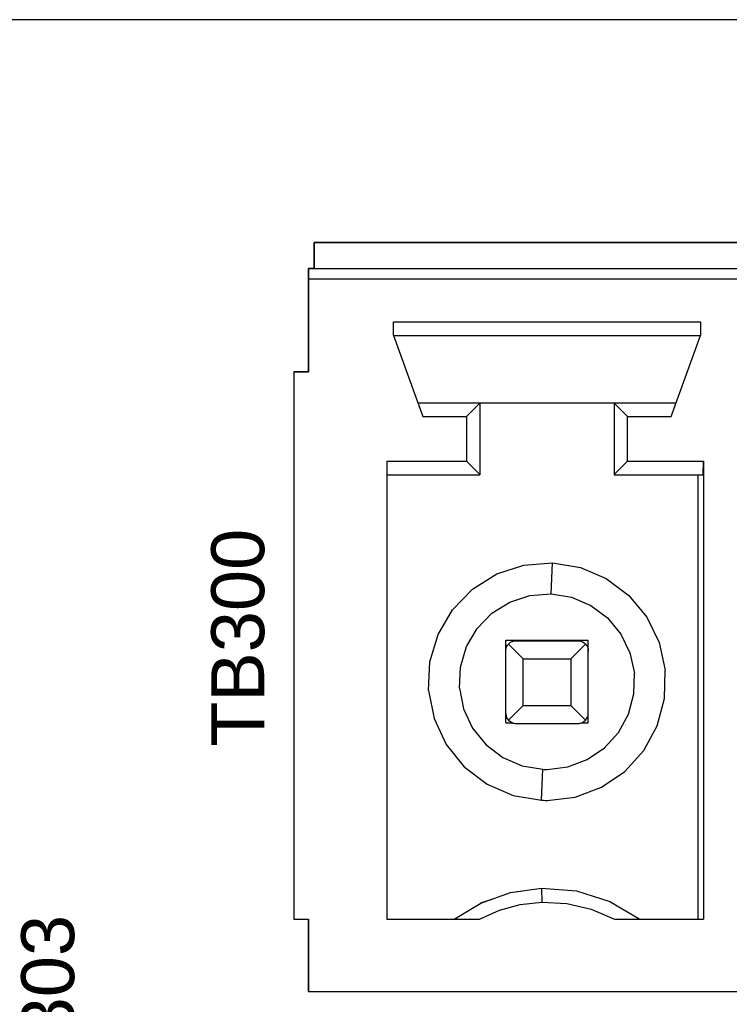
# Model space of a CAD drawing. Header units: inches. Extents: x 0 to 474, y -297 to 0.
# Tile 263 of 303: x 232.12 to 239, y -128.48 to -118.95. Entities that reach past the tile are written whole.
import ezdxf

# ---------------------------------------------------------------- set-up
doc = ezdxf.new("R2010")
doc.units = ezdxf.units.IN
doc.header["$MEASUREMENT"] = 0
doc.styles.add('Arial0', font='arial.ttf', dxfattribs={"height": 3.644212})

msp = doc.modelspace()

# ---------------------------------------------------------------- linework, layer by layer
at = {"color": 18, "true_color": 0x000000}
for p, q in [((282.96, -118.95), (145.8, -118.95)), ((249.9858, -121.1078), (234.9758, -121.1078)), ((234.9758, -121.1078), (234.9758, -121.3578)), ((234.9758, -121.1078), (249.9858, -121.1078)), ((234.9758, -121.3578), (234.9758, -121.1078)), ((234.9208, -121.4198), (234.9198, -121.4378)), ((234.9198, -121.4378), (234.9208, -121.4198)), ((234.9198, -121.4378), (234.9198, -122.3578)), ((234.9198, -121.4578), (234.9198, -121.4378)), ((234.9218, -121.3608), (234.9208, -121.3688)), ((234.9208, -121.3688), (234.9218, -121.3608)), ((234.9208, -121.3688), (234.9208, -121.4198)), ((234.9208, -121.3818), (234.9208, -121.3688)), ((234.9208, -121.3988), (234.9208, -121.3818)), ((234.9208, -121.4198), (234.9208, -121.3988)), ((234.9758, -121.3578), (234.9218, -121.3578)), ((234.9218, -121.3578), (234.9218, -121.3608)), ((234.9218, -121.3608), (234.9218, -121.3578)), ((234.9218, -121.3578), (250.0398, -121.3578)), ((234.9198, -122.3578), (234.9198, -121.4578)), ((234.9198, -121.4578), (250.0418, -121.4578)), ((235.7458, -121.8738), (238.7158, -121.8738)), ((235.7458, -122.0078), (235.7458, -121.8738)), ((238.7158, -121.8738), (238.7158, -122.0078)), ((235.7458, -122.0078), (238.7158, -122.0078)), ((235.7458, -122.0078), (236.0288, -122.7918)), ((238.4328, -122.7918), (238.7158, -122.0078)), ((234.9198, -122.3578), (234.7808, -122.3578)), ((234.7808, -122.3578), (234.7808, -127.6578)), ((234.7808, -122.3578), (234.7808, -127.6578)), ((234.7808, -122.3578), (234.9198, -122.3578)), ((235.9808, -122.6578), (236.5808, -122.6578)), ((236.4528, -122.7918), (236.5808, -122.6638)), ((236.5808, -122.6578), (237.8808, -122.6578)), ((236.5808, -122.6578), (236.5808, -122.6638)), ((236.5808, -122.6578), (237.8808, -122.6578)), ((236.5808, -122.6638), (236.5808, -123.3518)), ((236.5808, -122.6638), (236.5808, -123.3518)), ((237.8808, -122.6578), (238.4808, -122.6578)), ((237.8808, -122.6578), (237.8808, -122.6638)), ((237.8808, -122.6638), (238.0088, -122.7918)), ((237.8808, -122.6638), (237.8808, -123.3518)), ((237.8808, -122.6638), (237.8808, -123.3518)), ((236.0288, -122.7918), (236.4528, -122.7918)), ((236.4528, -122.7918), (236.4528, -123.2238)), ((238.0088, -122.7918), (238.4328, -122.7918)), ((238.0088, -123.2238), (238.0088, -122.7918)), ((235.6808, -123.2238), (235.6808, -127.6578)), ((235.6808, -123.2238), (236.4528, -123.2238)), ((236.4528, -123.2238), (236.5808, -123.3518)), ((237.8808, -123.3518), (238.0088, -123.2238)), ((238.0088, -123.2238), (238.7458, -123.2238)), ((238.7418, -123.3578), (238.7458, -123.2238)), ((238.7458, -123.2238), (238.7458, -127.6578)), ((235.6808, -123.3578), (236.5808, -123.3578)), ((236.5808, -123.3518), (236.5808, -123.3578)), ((237.8808, -123.3518), (237.8808, -123.3578)), ((237.8808, -123.3578), (238.7418, -123.3578)), ((238.6898, -123.3578), (238.6898, -127.6578)), ((236.7438, -124.3158), (237.0078, -124.2298)), ((237.0078, -124.2298), (237.2838, -124.2088)), ((237.2698, -124.5088), (237.2838, -124.2088)), ((237.2838, -124.2088), (237.5538, -124.2538)), ((237.5538, -124.2538), (237.8048, -124.3608)), ((236.5088, -124.4628), (236.7438, -124.3158)), ((237.8048, -124.3608), (238.0238, -124.5248)), ((236.3158, -124.6618), (236.5088, -124.4628)), ((236.8708, -124.5878), (237.0658, -124.5238)), ((237.0658, -124.5238), (237.2698, -124.5088)), ((237.2698, -124.5088), (237.4688, -124.5418)), ((237.4688, -124.5418), (237.6548, -124.6208)), ((238.0238, -124.5248), (238.1978, -124.7348)), ((236.1758, -124.9008), (236.3158, -124.6618)), ((236.6968, -124.6958), (236.8708, -124.5878)), ((237.6548, -124.6208), (237.8168, -124.7418)), ((236.5548, -124.8428), (236.6968, -124.6958)), ((237.8168, -124.7418), (237.9458, -124.8978)), ((238.1978, -124.7348), (238.3168, -124.9808)), ((236.4508, -125.0198), (236.5548, -124.8428)), ((236.0968, -125.1668), (236.1758, -124.9008)), ((236.8308, -125.7578), (236.8308, -124.9578)), ((236.8308, -124.9578), (237.6308, -124.9578)), ((236.8928, -124.9708), (236.9068, -124.9658)), ((236.9068, -124.9658), (236.9128, -124.9648)), ((236.9128, -124.9648), (236.9178, -124.9638)), ((236.9178, -124.9638), (236.9248, -124.9628)), ((236.9248, -124.9628), (236.9308, -124.9628)), ((236.9308, -124.9628), (237.5308, -124.9628)), ((237.5308, -124.9628), (237.5398, -124.9638)), ((237.5398, -124.9638), (237.5488, -124.9648)), ((237.5488, -124.9648), (237.5598, -124.9668)), ((237.6308, -125.7578), (237.6308, -124.9578)), ((237.9458, -124.8978), (238.0338, -125.0788)), ((236.3928, -125.2168), (236.4508, -125.0198)), ((236.8308, -125.0548), (236.8318, -125.0468)), ((236.8308, -125.0628), (236.8308, -125.0548)), ((236.8318, -125.0468), (236.8338, -125.0368)), ((236.8338, -125.0368), (236.8398, -125.0218)), ((236.8398, -125.0218), (236.8478, -125.0068)), ((236.8478, -125.0068), (236.8578, -124.9948)), ((236.8578, -124.9948), (236.8778, -124.9778)), ((236.8578, -124.9948), (237.0008, -125.1378)), ((236.8778, -124.9778), (236.8928, -124.9708)), ((237.4608, -125.1378), (237.6038, -124.9948)), ((237.5598, -124.9668), (237.5758, -124.9738)), ((237.5758, -124.9738), (237.5918, -124.9838)), ((237.5918, -124.9838), (237.6038, -124.9948)), ((237.6038, -124.9948), (237.6188, -125.0148)), ((237.6188, -125.0148), (237.6248, -125.0288)), ((237.6248, -125.0288), (237.6278, -125.0408)), ((237.6278, -125.0408), (237.6298, -125.0508)), ((237.6298, -125.0508), (237.6308, -125.0628)), ((238.3168, -124.9808), (238.3758, -125.2478)), ((236.8308, -125.6638), (236.8308, -125.0628)), ((237.0008, -125.5878), (237.0008, -125.1378)), ((237.0008, -125.1378), (237.4608, -125.1378)), ((237.4608, -125.1378), (237.4608, -125.5878)), ((237.6308, -125.6628), (237.6308, -125.0628)), ((238.0338, -125.0788), (238.0768, -125.2768)), ((236.0838, -125.4438), (236.0968, -125.1668)), ((236.3828, -125.4208), (236.3928, -125.2168)), ((238.3688, -125.5208), (238.3758, -125.2478)), ((238.0718, -125.4778), (238.0768, -125.2768)), ((236.3828, -125.4208), (236.4228, -125.6218)), ((236.0838, -125.4438), (236.1378, -125.7158)), ((238.0198, -125.6728), (238.0718, -125.4778)), ((238.2988, -125.7848), (238.3688, -125.5208)), ((236.4228, -125.6218), (236.5098, -125.8078)), ((236.8578, -125.7308), (237.0008, -125.5878)), ((237.0008, -125.5878), (237.4608, -125.5878)), ((237.4608, -125.5878), (237.6038, -125.7308)), ((236.1378, -125.7158), (236.2548, -125.9668)), ((236.8308, -125.6638), (236.8318, -125.6748)), ((236.8318, -125.6748), (236.8338, -125.6858)), ((236.8338, -125.6858), (236.8368, -125.6968)), ((236.8368, -125.6968), (236.8428, -125.7108)), ((236.8428, -125.7108), (236.8578, -125.7308)), ((237.6038, -125.7308), (237.6138, -125.7198)), ((237.6138, -125.7198), (237.6218, -125.7038)), ((237.6218, -125.7038), (237.6278, -125.6888)), ((237.6278, -125.6888), (237.6298, -125.6788)), ((237.6298, -125.6788), (237.6308, -125.6708)), ((237.6308, -125.6708), (237.6308, -125.6628)), ((237.9238, -125.8508), (238.0198, -125.6728)), ((236.5098, -125.8078), (236.6388, -125.9678)), ((236.8308, -125.7578), (236.8998, -125.7578)), ((236.8578, -125.7308), (236.8698, -125.7418)), ((236.8698, -125.7418), (236.8858, -125.7518)), ((236.8858, -125.7518), (236.9028, -125.7588)), ((236.9028, -125.7588), (236.9128, -125.7618)), ((236.9128, -125.7618), (236.9218, -125.7628)), ((236.9218, -125.7628), (236.9308, -125.7628)), ((236.9308, -125.7628), (237.5308, -125.7628)), ((237.5308, -125.7628), (237.5378, -125.7628)), ((237.5378, -125.7628), (237.5438, -125.7618)), ((237.5438, -125.7618), (237.5498, -125.7608)), ((237.5498, -125.7608), (237.5548, -125.7598)), ((237.5548, -125.7598), (237.5688, -125.7558)), ((237.5618, -125.7578), (237.6308, -125.7578)), ((237.5688, -125.7558), (237.5838, -125.7478)), ((237.5838, -125.7478), (237.6038, -125.7308)), ((238.1678, -126.0248), (238.2988, -125.7848)), ((237.7878, -125.9998), (237.9238, -125.8508)), ((236.2548, -125.9668), (236.4288, -126.1828)), ((236.6388, -125.9678), (236.8018, -126.0918)), ((237.6208, -126.1128), (237.7878, -125.9998)), ((236.8018, -126.0918), (236.9898, -126.1728)), ((237.9838, -126.2268), (238.1678, -126.0248)), ((236.4288, -126.1828), (236.6498, -126.3498)), ((236.9898, -126.1728), (237.1918, -126.2068)), ((237.2308, -126.2078), (237.4308, -126.1838)), ((237.4308, -126.1838), (237.6208, -126.1128)), ((237.1778, -126.5068), (237.1918, -126.2068)), ((237.1918, -126.2068), (237.2048, -126.2078)), ((237.2048, -126.2078), (237.2178, -126.2078)), ((237.2178, -126.2078), (237.2308, -126.2078)), ((237.7578, -126.3798), (237.9838, -126.2268)), ((236.6498, -126.3498), (236.9038, -126.4608)), ((237.5018, -126.4758), (237.7578, -126.3798)), ((236.9038, -126.4608), (237.1778, -126.5068)), ((237.2308, -126.5078), (237.5018, -126.4758)), ((237.1778, -126.5068), (237.1958, -126.5068)), ((237.1958, -126.5068), (237.2128, -126.5078)), ((237.2128, -126.5078), (237.2308, -126.5078)), ((236.5898, -127.5018), (236.8758, -127.4008)), ((236.8758, -127.4008), (237.1758, -127.3588)), ((236.8758, -127.4008), (236.8768, -127.3998)), ((236.8768, -127.3998), (236.9958, -127.3838)), ((237.1758, -127.3588), (237.1758, -127.3588)), ((237.1758, -127.3588), (237.1768, -127.3588)), ((237.1758, -127.3588), (237.1808, -127.4928)), ((237.1768, -127.3588), (237.1768, -127.3588)), ((237.1768, -127.3588), (237.5148, -127.3848)), ((237.5148, -127.3848), (237.8388, -127.4868)), ((236.3308, -127.6578), (236.5898, -127.5018)), ((236.5908, -127.5008), (236.6858, -127.4678)), ((236.5908, -127.5018), (236.5908, -127.5008)), ((236.7698, -127.5718), (236.9718, -127.5168)), ((236.9718, -127.5168), (237.1808, -127.4928)), ((237.1808, -127.4928), (237.4238, -127.5058)), ((237.4238, -127.5058), (237.6598, -127.5608)), ((237.8388, -127.4868), (238.1308, -127.6578)), ((236.5778, -127.6578), (236.7698, -127.5718)), ((237.6598, -127.5608), (237.8838, -127.6578)), ((234.7808, -127.6578), (234.9198, -127.6578)), ((234.7808, -127.6578), (234.9198, -127.6578)), ((234.9198, -127.6578), (234.9198, -128.3578)), ((234.9198, -128.3578), (234.9198, -127.6578)), ((235.6808, -127.6578), (236.5778, -127.6578)), ((237.8838, -127.6578), (238.7458, -127.6578)), ((234.9198, -128.3578), (250.0418, -128.3578)), ((234.9198, -128.3578), (250.0418, -128.3578))]:
    msp.add_line(p, q, dxfattribs=at)
at = {"color": 7, "true_color": 0xffffff}
for p, q in [((249.9858, -121.1078), (234.9758, -121.1078)), ((234.9758, -121.1078), (234.9758, -121.3578)), ((234.9758, -121.1078), (249.9858, -121.1078)), ((234.9758, -121.3578), (234.9758, -121.1078)), ((234.9208, -121.4198), (234.9198, -121.4378)), ((234.9198, -121.4378), (234.9208, -121.4198)), ((234.9198, -121.4378), (234.9198, -122.3578)), ((234.9198, -121.4578), (234.9198, -121.4378)), ((234.9218, -121.3608), (234.9208, -121.3688)), ((234.9208, -121.3688), (234.9218, -121.3608)), ((234.9208, -121.3688), (234.9208, -121.4198)), ((234.9208, -121.3818), (234.9208, -121.3688)), ((234.9208, -121.3988), (234.9208, -121.3818)), ((234.9208, -121.4198), (234.9208, -121.3988)), ((234.9758, -121.3578), (234.9218, -121.3578)), ((234.9218, -121.3578), (234.9218, -121.3608)), ((234.9218, -121.3608), (234.9218, -121.3578)), ((234.9218, -121.3578), (250.0398, -121.3578)), ((234.9198, -122.3578), (234.9198, -121.4578)), ((234.9198, -121.4578), (250.0418, -121.4578)), ((235.7458, -121.8738), (238.7158, -121.8738)), ((235.7458, -122.0078), (235.7458, -121.8738)), ((238.7158, -121.8738), (238.7158, -122.0078)), ((235.7458, -122.0078), (238.7158, -122.0078)), ((235.7458, -122.0078), (236.0288, -122.7918)), ((238.4328, -122.7918), (238.7158, -122.0078)), ((234.9198, -122.3578), (234.7808, -122.3578)), ((234.7808, -122.3578), (234.7808, -127.6578)), ((234.7808, -122.3578), (234.7808, -127.6578)), ((234.7808, -122.3578), (234.9198, -122.3578)), ((235.9808, -122.6578), (236.5808, -122.6578)), ((236.4528, -122.7918), (236.5808, -122.6638)), ((236.5808, -122.6578), (237.8808, -122.6578)), ((236.5808, -122.6578), (236.5808, -122.6638)), ((236.5808, -122.6578), (237.8808, -122.6578)), ((236.5808, -122.6638), (236.5808, -123.3518)), ((236.5808, -122.6638), (236.5808, -123.3518)), ((237.8808, -122.6578), (238.4808, -122.6578)), ((237.8808, -122.6578), (237.8808, -122.6638)), ((237.8808, -122.6638), (238.0088, -122.7918)), ((237.8808, -122.6638), (237.8808, -123.3518)), ((237.8808, -122.6638), (237.8808, -123.3518)), ((236.0288, -122.7918), (236.4528, -122.7918)), ((236.4528, -122.7918), (236.4528, -123.2238)), ((238.0088, -122.7918), (238.4328, -122.7918)), ((238.0088, -123.2238), (238.0088, -122.7918)), ((235.6808, -123.2238), (235.6808, -127.6578)), ((235.6808, -123.2238), (236.4528, -123.2238)), ((236.4528, -123.2238), (236.5808, -123.3518)), ((237.8808, -123.3518), (238.0088, -123.2238)), ((238.0088, -123.2238), (238.7458, -123.2238)), ((238.7418, -123.3578), (238.7458, -123.2238)), ((238.7458, -123.2238), (238.7458, -127.6578)), ((235.6808, -123.3578), (236.5808, -123.3578)), ((236.5808, -123.3518), (236.5808, -123.3578)), ((237.8808, -123.3518), (237.8808, -123.3578)), ((237.8808, -123.3578), (238.7418, -123.3578)), ((238.6898, -123.3578), (238.6898, -127.6578)), ((236.7438, -124.3158), (237.0078, -124.2298)), ((237.0078, -124.2298), (237.2838, -124.2088)), ((237.2698, -124.5088), (237.2838, -124.2088)), ((237.2838, -124.2088), (237.5538, -124.2538)), ((237.5538, -124.2538), (237.8048, -124.3608)), ((236.5088, -124.4628), (236.7438, -124.3158)), ((237.8048, -124.3608), (238.0238, -124.5248)), ((236.3158, -124.6618), (236.5088, -124.4628)), ((236.8708, -124.5878), (237.0658, -124.5238)), ((237.0658, -124.5238), (237.2698, -124.5088)), ((237.2698, -124.5088), (237.4688, -124.5418)), ((237.4688, -124.5418), (237.6548, -124.6208)), ((238.0238, -124.5248), (238.1978, -124.7348)), ((236.1758, -124.9008), (236.3158, -124.6618)), ((236.6968, -124.6958), (236.8708, -124.5878)), ((237.6548, -124.6208), (237.8168, -124.7418)), ((236.5548, -124.8428), (236.6968, -124.6958)), ((237.8168, -124.7418), (237.9458, -124.8978)), ((238.1978, -124.7348), (238.3168, -124.9808)), ((236.4508, -125.0198), (236.5548, -124.8428)), ((236.0968, -125.1668), (236.1758, -124.9008)), ((236.8308, -125.7578), (236.8308, -124.9578)), ((236.8308, -124.9578), (237.6308, -124.9578)), ((236.8928, -124.9708), (236.9068, -124.9658)), ((236.9068, -124.9658), (236.9128, -124.9648)), ((236.9128, -124.9648), (236.9178, -124.9638)), ((236.9178, -124.9638), (236.9248, -124.9628)), ((236.9248, -124.9628), (236.9308, -124.9628)), ((236.9308, -124.9628), (237.5308, -124.9628)), ((237.5308, -124.9628), (237.5398, -124.9638)), ((237.5398, -124.9638), (237.5488, -124.9648)), ((237.5488, -124.9648), (237.5598, -124.9668)), ((237.6308, -125.7578), (237.6308, -124.9578)), ((237.9458, -124.8978), (238.0338, -125.0788)), ((236.3928, -125.2168), (236.4508, -125.0198)), ((236.8308, -125.0548), (236.8318, -125.0468)), ((236.8308, -125.0628), (236.8308, -125.0548)), ((236.8318, -125.0468), (236.8338, -125.0368)), ((236.8338, -125.0368), (236.8398, -125.0218)), ((236.8398, -125.0218), (236.8478, -125.0068)), ((236.8478, -125.0068), (236.8578, -124.9948)), ((236.8578, -124.9948), (236.8778, -124.9778)), ((236.8578, -124.9948), (237.0008, -125.1378)), ((236.8778, -124.9778), (236.8928, -124.9708)), ((237.4608, -125.1378), (237.6038, -124.9948)), ((237.5598, -124.9668), (237.5758, -124.9738)), ((237.5758, -124.9738), (237.5918, -124.9838)), ((237.5918, -124.9838), (237.6038, -124.9948)), ((237.6038, -124.9948), (237.6188, -125.0148)), ((237.6188, -125.0148), (237.6248, -125.0288)), ((237.6248, -125.0288), (237.6278, -125.0408)), ((237.6278, -125.0408), (237.6298, -125.0508)), ((237.6298, -125.0508), (237.6308, -125.0628)), ((238.3168, -124.9808), (238.3758, -125.2478)), ((236.8308, -125.6638), (236.8308, -125.0628)), ((237.0008, -125.5878), (237.0008, -125.1378)), ((237.0008, -125.1378), (237.4608, -125.1378)), ((237.4608, -125.1378), (237.4608, -125.5878)), ((237.6308, -125.6628), (237.6308, -125.0628)), ((238.0338, -125.0788), (238.0768, -125.2768)), ((236.0838, -125.4438), (236.0968, -125.1668)), ((236.3828, -125.4208), (236.3928, -125.2168)), ((238.3688, -125.5208), (238.3758, -125.2478)), ((238.0718, -125.4778), (238.0768, -125.2768)), ((236.3828, -125.4208), (236.4228, -125.6218)), ((236.0838, -125.4438), (236.1378, -125.7158)), ((238.0198, -125.6728), (238.0718, -125.4778)), ((238.2988, -125.7848), (238.3688, -125.5208)), ((236.4228, -125.6218), (236.5098, -125.8078)), ((236.8578, -125.7308), (237.0008, -125.5878)), ((237.0008, -125.5878), (237.4608, -125.5878)), ((237.4608, -125.5878), (237.6038, -125.7308)), ((236.1378, -125.7158), (236.2548, -125.9668)), ((236.8308, -125.6638), (236.8318, -125.6748)), ((236.8318, -125.6748), (236.8338, -125.6858)), ((236.8338, -125.6858), (236.8368, -125.6968)), ((236.8368, -125.6968), (236.8428, -125.7108)), ((236.8428, -125.7108), (236.8578, -125.7308)), ((237.6038, -125.7308), (237.6138, -125.7198)), ((237.6138, -125.7198), (237.6218, -125.7038)), ((237.6218, -125.7038), (237.6278, -125.6888)), ((237.6278, -125.6888), (237.6298, -125.6788)), ((237.6298, -125.6788), (237.6308, -125.6708)), ((237.6308, -125.6708), (237.6308, -125.6628)), ((237.9238, -125.8508), (238.0198, -125.6728)), ((236.5098, -125.8078), (236.6388, -125.9678)), ((236.8308, -125.7578), (236.8998, -125.7578)), ((236.8578, -125.7308), (236.8698, -125.7418)), ((236.8698, -125.7418), (236.8858, -125.7518)), ((236.8858, -125.7518), (236.9028, -125.7588)), ((236.9028, -125.7588), (236.9128, -125.7618)), ((236.9128, -125.7618), (236.9218, -125.7628)), ((236.9218, -125.7628), (236.9308, -125.7628)), ((236.9308, -125.7628), (237.5308, -125.7628)), ((237.5308, -125.7628), (237.5378, -125.7628)), ((237.5378, -125.7628), (237.5438, -125.7618)), ((237.5438, -125.7618), (237.5498, -125.7608)), ((237.5498, -125.7608), (237.5548, -125.7598)), ((237.5548, -125.7598), (237.5688, -125.7558)), ((237.5618, -125.7578), (237.6308, -125.7578)), ((237.5688, -125.7558), (237.5838, -125.7478)), ((237.5838, -125.7478), (237.6038, -125.7308)), ((238.1678, -126.0248), (238.2988, -125.7848)), ((237.7878, -125.9998), (237.9238, -125.8508)), ((236.2548, -125.9668), (236.4288, -126.1828)), ((236.6388, -125.9678), (236.8018, -126.0918)), ((237.6208, -126.1128), (237.7878, -125.9998)), ((236.8018, -126.0918), (236.9898, -126.1728)), ((237.9838, -126.2268), (238.1678, -126.0248)), ((236.4288, -126.1828), (236.6498, -126.3498)), ((236.9898, -126.1728), (237.1918, -126.2068)), ((237.2308, -126.2078), (237.4308, -126.1838)), ((237.4308, -126.1838), (237.6208, -126.1128)), ((237.1778, -126.5068), (237.1918, -126.2068)), ((237.1918, -126.2068), (237.2048, -126.2078)), ((237.2048, -126.2078), (237.2178, -126.2078)), ((237.2178, -126.2078), (237.2308, -126.2078)), ((237.7578, -126.3798), (237.9838, -126.2268)), ((236.6498, -126.3498), (236.9038, -126.4608)), ((237.5018, -126.4758), (237.7578, -126.3798)), ((236.9038, -126.4608), (237.1778, -126.5068)), ((237.2308, -126.5078), (237.5018, -126.4758)), ((237.1778, -126.5068), (237.1958, -126.5068)), ((237.1958, -126.5068), (237.2128, -126.5078)), ((237.2128, -126.5078), (237.2308, -126.5078)), ((236.5898, -127.5018), (236.8758, -127.4008)), ((236.8758, -127.4008), (237.1758, -127.3588)), ((236.8758, -127.4008), (236.8768, -127.3998)), ((236.8768, -127.3998), (236.9958, -127.3838)), ((237.1758, -127.3588), (237.1758, -127.3588)), ((237.1758, -127.3588), (237.1768, -127.3588)), ((237.1758, -127.3588), (237.1808, -127.4928)), ((237.1768, -127.3588), (237.1768, -127.3588)), ((237.1768, -127.3588), (237.5148, -127.3848)), ((237.5148, -127.3848), (237.8388, -127.4868)), ((236.3308, -127.6578), (236.5898, -127.5018)), ((236.5908, -127.5008), (236.6858, -127.4678)), ((236.5908, -127.5018), (236.5908, -127.5008)), ((236.7698, -127.5718), (236.9718, -127.5168)), ((236.9718, -127.5168), (237.1808, -127.4928)), ((237.1808, -127.4928), (237.4238, -127.5058)), ((237.4238, -127.5058), (237.6598, -127.5608)), ((237.8388, -127.4868), (238.1308, -127.6578)), ((236.5778, -127.6578), (236.7698, -127.5718)), ((237.6598, -127.5608), (237.8838, -127.6578)), ((234.7808, -127.6578), (234.9198, -127.6578)), ((234.7808, -127.6578), (234.9198, -127.6578)), ((234.9198, -127.6578), (234.9198, -128.3578)), ((234.9198, -128.3578), (234.9198, -127.6578)), ((235.6808, -127.6578), (236.5778, -127.6578)), ((237.8838, -127.6578), (238.7458, -127.6578)), ((234.9198, -128.3578), (250.0418, -128.3578)), ((234.9198, -128.3578), (250.0418, -128.3578))]:
    msp.add_line(p, q, dxfattribs=at)

# ---------------------------------------------------------------- texts
at = {"color": 18, "true_color": 0x000000, "style": 'Arial0'}
for s, p in [('TB300', (234.4924, -125.9893)), ('D303', (232.6524, -129.3294))]:
    msp.add_text(s, height=0.51293, rotation=90, dxfattribs=at).set_placement(p)

doc.saveas('drawing.dxf')
